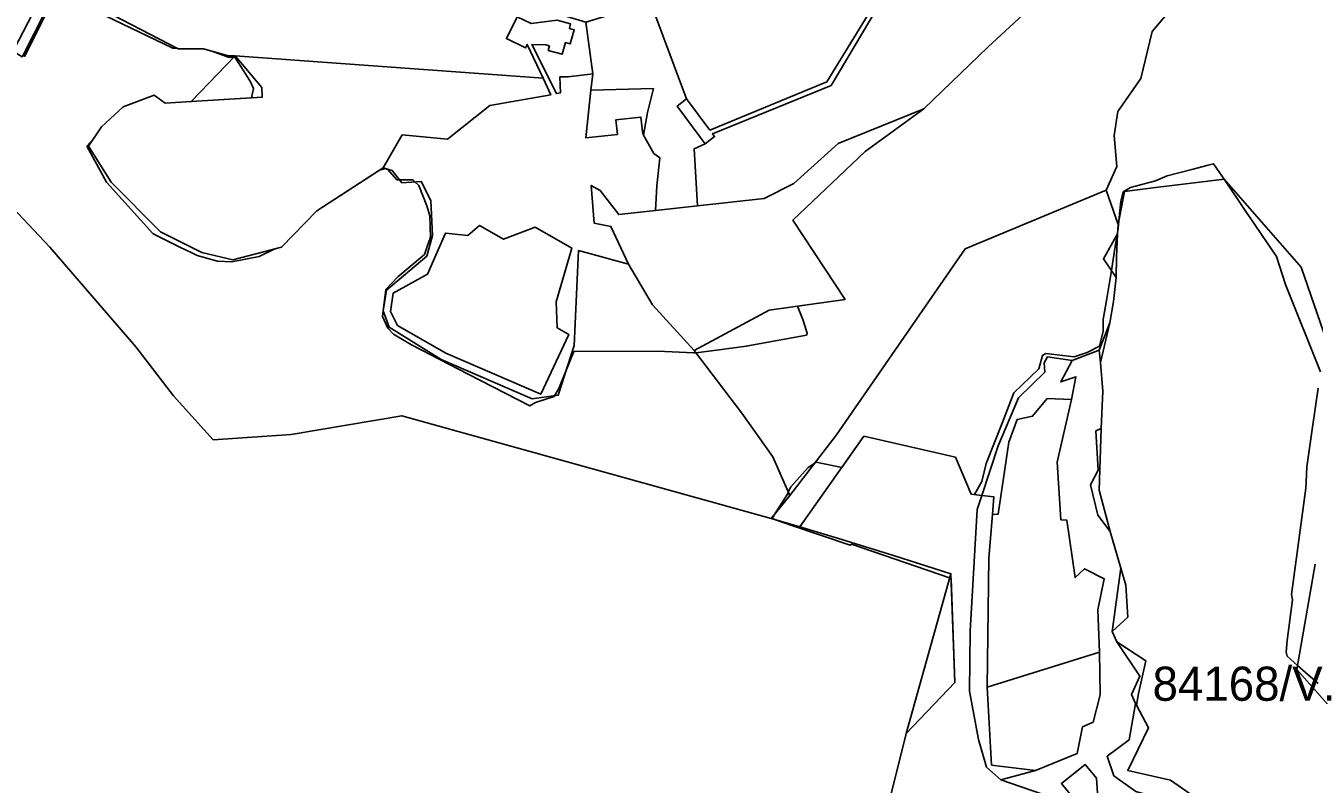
# Model space of a CAD drawing. Extents: x -477304 to -465429, y -1159113 to -1149210.
# Drawn here: x -473107 to -472541, y -1151789 to -1151456 of the extents above; entities that cross this region are included whole.
import ezdxf

# ---------------------------------------------------------------- set-up
doc = ezdxf.new("R2010")
doc.units = 0
for name, color, linetype in [('BPEJ_s', 7, 'Continuous'), ('PUPFL_s', 7, 'Continuous'), ('trav_porost_s', 7, 'Continuous'), ('voda_s', 7, 'Continuous'), ('zahrada_s', 7, 'Continuous')]:
    doc.layers.add(name, color=color, linetype=linetype)

msp = doc.modelspace()

# ---------------------------------------------------------------- linework, layer by layer
at = {"layer": 'BPEJ_s'}
msp.add_line((-472665.13, -1151447.32), (-472684.42, -1151465.03), dxfattribs=at)
for points in [[(-473098.84, -1151450.36), (-473108.27, -1151468.73), (-473108.5, -1151469.17), (-473144.66, -1151446.52)], [(-473098.84, -1151450.36), (-473108.27, -1151468.73), (-473108.5, -1151469.17), (-473144.66, -1151446.52)], [(-472738.25, -1151510.84), (-472770.01, -1151540.91), (-472747.07, -1151575.8), (-472767.95, -1151578.74), (-472765.59, -1151584.6), (-472763.67, -1151590.56), (-472764.1, -1151591.41), (-472790.52, -1151596.31), (-472802.41, -1151597.86), (-472812.67, -1151599.19), (-472813.53, -1151599.3), (-472829.51, -1151598.45), (-472866.25, -1151598.67), (-472869.74, -1151607.32), (-472872.77, -1151614.85), (-472874.68, -1151618.11), (-472874.9, -1151618.47), (-472883, -1151621.03), (-472885.55, -1151622.52), (-472912.61, -1151608.55), (-472937.55, -1151595.68), (-472945.43, -1151590.99), (-472947.99, -1151588.43), (-472950.33, -1151583.32), (-472948.84, -1151571.38), (-472943.51, -1151565.84), (-472932.69, -1151556.79), (-472931.79, -1151556.04), (-472930.64, -1151552.59), (-472929.24, -1151548.37), (-472929.45, -1151539), (-472930.73, -1151534.73), (-472934.35, -1151525.79), (-472936, -1151524.14), (-472936.91, -1151523.23), (-472942.8, -1151523.23), (-472943.94, -1151523.23), (-472947.99, -1151518.75), (-472949.05, -1151518.33), (-472950.44, -1151518.68), (-472951.63, -1151518.97), (-472979.18, -1151536.8), (-472994.63, -1151552.77), (-472997.64, -1151553.56), (-473004.45, -1151556.9), (-473016.39, -1151559.24), (-473022.78, -1151559.03), (-473031.73, -1151556.47), (-473034.37, -1151555.16), (-473039.26, -1151552.75), (-473049.32, -1151547.77), (-473051.12, -1151546.88), (-473071.57, -1151524.29), (-473080.1, -1151508.41), (-473077.28, -1151505.3), (-473073.65, -1151499.95), (-473064.16, -1151491.12), (-473050.61, -1151486.03), (-473045.78, -1151489.59), (-473034.28, -1151488.86), (-473007.82, -1151487.2), (-473007.01, -1151483.17), (-473008.29, -1151480.19), (-473011.22, -1151475.51), (-473015.1, -1151469.32), (-473015.48, -1151469.35), (-473017.66, -1151469.53), (-473024.84, -1151466.87), (-473028.89, -1151465.72), (-473040.01, -1151465.66), (-473040.41, -1151465.45), (-473042.38, -1151465.48), (-473075.62, -1151449.5)], [(-472994.63, -1151552.77), (-472997.64, -1151553.56), (-473004.45, -1151556.9), (-473016.39, -1151559.24), (-473022.78, -1151559.03), (-473031.73, -1151556.47), (-473034.37, -1151555.16), (-473039.26, -1151552.75), (-473049.32, -1151547.77), (-473051.12, -1151546.88), (-473071.57, -1151524.29), (-473080.1, -1151508.41), (-473077.28, -1151505.3), (-473073.65, -1151499.95), (-473064.16, -1151491.12), (-473050.61, -1151486.03), (-473045.78, -1151489.59), (-473034.28, -1151488.86), (-473007.82, -1151487.2), (-473007.01, -1151483.17), (-473008.29, -1151480.19), (-473011.22, -1151475.51), (-473015.1, -1151469.32), (-473015.48, -1151469.35), (-473017.66, -1151469.53), (-473024.84, -1151466.87), (-473028.89, -1151465.72), (-473040.01, -1151465.66), (-473040.41, -1151465.45), (-473042.38, -1151465.48), (-473075.62, -1151449.5)], [(-472665.13, -1151447.32), (-472684.42, -1151465.03), (-472712.49, -1151492.09), (-472738.25, -1151510.84)], [(-472684.42, -1151465.03), (-472712.49, -1151492.09), (-472738.25, -1151510.84), (-472770.01, -1151540.91), (-472747.07, -1151575.8), (-472767.95, -1151578.74), (-472765.59, -1151584.6), (-472763.67, -1151590.56), (-472764.1, -1151591.41), (-472790.52, -1151596.31), (-472802.41, -1151597.86), (-472812.67, -1151599.19), (-472813.53, -1151599.3), (-472829.51, -1151598.45), (-472866.25, -1151598.67), (-472869.74, -1151607.32), (-472872.77, -1151614.85), (-472874.68, -1151618.11), (-472874.9, -1151618.47), (-472883, -1151621.03), (-472885.55, -1151622.52), (-472912.61, -1151608.55), (-472937.55, -1151595.68), (-472945.43, -1151590.99), (-472947.99, -1151588.43), (-472950.33, -1151583.32), (-472948.84, -1151571.38), (-472943.51, -1151565.84), (-472932.69, -1151556.79), (-472931.79, -1151556.04), (-472930.64, -1151552.59), (-472929.24, -1151548.37), (-472929.45, -1151539), (-472930.73, -1151534.73), (-472934.35, -1151525.79), (-472936, -1151524.14), (-472936.91, -1151523.23), (-472942.8, -1151523.23), (-472943.94, -1151523.23), (-472947.99, -1151518.75), (-472949.05, -1151518.33), (-472950.44, -1151518.68), (-472951.63, -1151518.97), (-472979.18, -1151536.8), (-472994.63, -1151552.77)], [(-472777.21, -1151672.67), (-472779.18, -1151671.94), (-472777.67, -1151669.57), (-472772.41, -1151661.3), (-472772.03, -1151660.48), (-472770.92, -1151658.11), (-472763.25, -1151649.58), (-472760.43, -1151647.65), (-472759.84, -1151647.24), (-472748.54, -1151649.6), (-472738.84, -1151635.9), (-472698.65, -1151645.04), (-472691.73, -1151661.34), (-472690.3, -1151661.5), (-472686.96, -1151655.76), (-472685.05, -1151647.88), (-472678.09, -1151630.08), (-472672.9, -1151616.77), (-472662.03, -1151606.33), (-472660.33, -1151600.36), (-472658.84, -1151599.51), (-472646.48, -1151601), (-472640.73, -1151599.08), (-472635.4, -1151596.31), (-472633.7, -1151589.71), (-472633.7, -1151584.6), (-472632.16, -1151575.3), (-472630.13, -1151563), (-472628.55, -1151553.38), (-472627.56, -1151547.37), (-472627.28, -1151545.66), (-472627.09, -1151544.54), (-472626.8, -1151541.26), (-472626.02, -1151532.6), (-472624.96, -1151528.56), (-472621.76, -1151526.64), (-472617.34, -1151525.45), (-472610.68, -1151523.65), (-472605.57, -1151521.52), (-472594.74, -1151518.69), (-472587.67, -1151516.84), (-472585.23, -1151516.2), (-472582.64, -1151520.02), (-472580.63, -1151522.97), (-472571.31, -1151536.72), (-472557.63, -1151556.9), (-472555.09, -1151564.64), (-472553.58, -1151569.25), (-472538.24, -1151607.61)], [(-472729.38, -1151802.95), (-472720.26, -1151766.44), (-472698.81, -1151744.08), (-472700.55, -1151698.34), (-472701.15, -1151698.13), (-472744.28, -1151683.25), (-472744.92, -1151683.68), (-472770.49, -1151675.15), (-472777.21, -1151672.67), (-472779.18, -1151671.94), (-472777.67, -1151669.57), (-472772.41, -1151661.3), (-472772.03, -1151660.48), (-472770.92, -1151658.11), (-472763.25, -1151649.58), (-472760.43, -1151647.65), (-472759.84, -1151647.24), (-472748.54, -1151649.6), (-472738.84, -1151635.9), (-472698.65, -1151645.04), (-472691.73, -1151661.34), (-472690.3, -1151661.5), (-472686.96, -1151655.76), (-472685.05, -1151647.88), (-472678.09, -1151630.08), (-472672.9, -1151616.77), (-472662.03, -1151606.33), (-472660.33, -1151600.36), (-472658.84, -1151599.51), (-472646.48, -1151601), (-472640.73, -1151599.08), (-472635.4, -1151596.31), (-472633.7, -1151589.71), (-472633.7, -1151584.6), (-472632.16, -1151575.3), (-472630.13, -1151563), (-472628.55, -1151553.38), (-472627.56, -1151547.37), (-472627.28, -1151545.66), (-472627.09, -1151544.54), (-472626.8, -1151541.26), (-472626.02, -1151532.6), (-472624.96, -1151528.56), (-472621.76, -1151526.64), (-472617.34, -1151525.45), (-472610.68, -1151523.65), (-472605.57, -1151521.52), (-472594.74, -1151518.69), (-472587.67, -1151516.84), (-472585.23, -1151516.2), (-472582.64, -1151520.02), (-472580.63, -1151522.97), (-472571.31, -1151536.72), (-472557.63, -1151556.9), (-472555.09, -1151564.64), (-472553.58, -1151569.25), (-472538.24, -1151607.61)], [(-472539.26, -1151614.73), (-472541.71, -1151631.89), (-472544.2, -1151649.37), (-472544.5, -1151655.88), (-472544.63, -1151658.75), (-472551.02, -1151705.41), (-472550.59, -1151707.75), (-472552.94, -1151725.65), (-472553.36, -1151730.77), (-472552.94, -1151732.47), (-472551.35, -1151733.89), (-472549.86, -1151735.2), (-472548.39, -1151736.5), (-472544.89, -1151739.61), (-472541.65, -1151742.49), (-472539.29, -1151744.44)], [(-472539.26, -1151614.73), (-472541.71, -1151631.89), (-472544.2, -1151649.37), (-472544.5, -1151655.88), (-472544.63, -1151658.75), (-472551.02, -1151705.41), (-472550.59, -1151707.75), (-472552.94, -1151725.65), (-472553.36, -1151730.77), (-472552.94, -1151732.47), (-472551.35, -1151733.89), (-472549.86, -1151735.2), (-472548.39, -1151736.5), (-472544.89, -1151739.61), (-472541.65, -1151742.49), (-472539.29, -1151744.44)], [(-472729.38, -1151802.95), (-472720.26, -1151766.44), (-472698.81, -1151744.08), (-472700.55, -1151698.34), (-472701.15, -1151698.13), (-472744.28, -1151683.25), (-472744.92, -1151683.68), (-472770.49, -1151675.15), (-472777.21, -1151672.67)]]:
    msp.add_lwpolyline(points, dxfattribs=at)
at = {"layer": 'PUPFL_s'}
for points in [[(-472528.39, -1151614.56), (-472546.73, -1151561.65), (-472580.59, -1151522.97), (-472603.44, -1151525.76), (-472609.63, -1151526.52), (-472624.29, -1151528.31), (-472627.1, -1151542.82), (-472632.39, -1151527.85), (-472627.75, -1151517.35), (-472628.87, -1151503.78), (-472627.26, -1151493.29), (-472617.2, -1151478.73), (-472612.21, -1151458.05), (-472589.46, -1151431.18), (-472584.26, -1151425.55), (-472583.56, -1151418.87), (-472564.26, -1151407.09), (-472540.21, -1151401.46)], [(-473107.51, -1151469.21), (-473087.64, -1151429.04)], [(-473077.11, -1151446.57), (-473040.01, -1151465.66), (-473028.89, -1151465.72), (-473017.95, -1151468.84), (-473014.93, -1151468.78), (-473034.28, -1151488.86), (-473045.78, -1151489.59), (-473050.61, -1151486.03), (-473064.16, -1151491.12), (-473073.65, -1151499.95), (-473079.44, -1151508.48), (-473069.52, -1151524.23), (-473047.74, -1151546.06), (-473029.7, -1151555.19), (-473015.97, -1151558.38), (-472994.63, -1151552.77), (-472979.18, -1151536.8), (-472949.97, -1151517.9), (-472946.04, -1151519.08), (-472941.77, -1151524.55), (-472933.31, -1151523.95), (-472928.99, -1151532.38), (-472928.25, -1151547.68), (-472930.82, -1151556.72), (-472948.48, -1151571.69), (-472949.97, -1151580.85), (-472947.29, -1151587.97), (-472924.52, -1151602.23), (-472884.57, -1151619.51), (-472873.16, -1151617.89), (-472866.08, -1151596.04), (-472864.15, -1151554.31), (-472842.25, -1151560.27), (-472831.61, -1151578.12), (-472813.38, -1151598.25), (-472792.4, -1151625.73), (-472778.88, -1151644.93), (-472771.4, -1151661.91), (-472779.62, -1151671.95), (-472941.85, -1151626.86), (-472990.37, -1151635.08), (-473024.62, -1151637.41), (-473042.14, -1151618.08), (-473058.61, -1151596.58), (-473096.44, -1151552.77), (-473122.21, -1151525.52)], [(-473122.21, -1151525.52), (-473096.44, -1151552.77), (-473058.61, -1151596.58), (-473042.14, -1151618.08), (-473024.62, -1151637.41), (-472990.37, -1151635.08), (-472941.85, -1151626.86), (-472779.62, -1151671.95), (-472767.02, -1151675.72), (-472748.54, -1151681.26), (-472725.86, -1151688.25), (-472700.63, -1151696.28), (-472720.26, -1151766.44), (-472729.38, -1151802.95)], [(-472531.74, -1151757.46), (-472548.72, -1151738.35), (-472540.56, -1151692.01)]]:
    msp.add_lwpolyline(points, dxfattribs=at)
for points in [[(-472632.39, -1151527.85), (-472694.29, -1151553.6), (-472750.85, -1151635.19), (-472771.4, -1151661.91), (-472778.88, -1151644.93), (-472792.4, -1151625.73), (-472813.38, -1151598.25), (-472780.49, -1151580.51), (-472747.07, -1151575.8), (-472770.01, -1151540.91), (-472738.25, -1151510.84), (-472712.49, -1151492.09), (-472684.42, -1151465.03), (-472665.13, -1151447.32), (-472649.87, -1151438.06), (-472644.39, -1151439.89), (-472636.47, -1151435.6), (-472612.28, -1151410.8), (-472589.46, -1151431.18), (-472612.21, -1151458.05), (-472617.2, -1151478.73), (-472627.26, -1151493.29), (-472628.87, -1151503.78), (-472627.75, -1151517.35)], [(-473003.35, -1151482.68), (-473003.06, -1151486.9), (-473034.28, -1151488.86), (-473014.93, -1151468.78)], [(-472627.36, -1151547.03), (-472633.62, -1151557.91), (-472627.98, -1151566.15), (-472629.18, -1151576.73), (-472630.81, -1151586.02), (-472635.47, -1151598.11), (-472647.29, -1151602.59), (-472658.24, -1151601.05), (-472659.59, -1151603.6), (-472659.37, -1151607.73), (-472670.92, -1151619.02), (-472679.89, -1151640.15), (-472687.06, -1151661.85), (-472691.73, -1151661.34), (-472698.65, -1151645.04), (-472738.84, -1151635.9), (-472767.02, -1151675.72), (-472779.62, -1151671.95), (-472771.4, -1151661.91), (-472750.85, -1151635.19), (-472694.29, -1151553.6), (-472632.39, -1151527.85), (-472627.1, -1151542.82)], [(-472659.59, -1151603.6), (-472658.24, -1151601.05), (-472647.29, -1151602.59), (-472652.37, -1151611.99), (-472645.66, -1151609.77), (-472647.57, -1151619.68), (-472658.3, -1151619.3), (-472664.71, -1151627.11), (-472671.47, -1151628.46), (-472675.1, -1151638.52), (-472679.9, -1151670.15), (-472682.3, -1151670.3), (-472681.75, -1151662.43), (-472687.06, -1151661.85), (-472679.89, -1151640.15), (-472670.92, -1151619.02), (-472659.37, -1151607.73)], [(-472720.26, -1151766.44), (-472700.63, -1151696.28), (-472698.81, -1151744.08)]]:
    msp.add_lwpolyline(points, close=True, dxfattribs=at)
at = {"layer": 'trav_porost_s'}
for points in [[(-473128.98, -1151392.4), (-473109.36, -1151397.9), (-473103.21, -1151401.61), (-473097.76, -1151399.09), (-473084.62, -1151406.54), (-473083.45, -1151410.71), (-473112.27, -1151466.2), (-473157.14, -1151437.85), (-473165.19, -1151416.85), (-473118.8, -1151408.45)], [(-472806.52, -1151501.4), (-472816.68, -1151487.73), (-472832.56, -1151445.29), (-472827.08, -1151443.24), (-472786.75, -1151409.61), (-472772.77, -1151419.29), (-472734.13, -1151446.04), (-472755.05, -1151480.14)], [(-473077.63, -1151415.85), (-473071.69, -1151413.45), (-473030.47, -1151430.9), (-473013.26, -1151439.45), (-473010.39, -1151435.62), (-473007.15, -1151436.96), (-473006.67, -1151435.04), (-472985.03, -1151436.55), (-472934.1, -1151434.9), (-472927.99, -1151436.95), (-472927.88, -1151430.11), (-472890.83, -1151439.68), (-472893.28, -1151444.14), (-472891.18, -1151451.63), (-472895.82, -1151461.2), (-472887.39, -1151465.28), (-472886.67, -1151463.79), (-472879.75, -1151478.6), (-473014.93, -1151468.78), (-473017.95, -1151468.84), (-473028.89, -1151465.72), (-473040.01, -1151465.66), (-473077.11, -1151446.57), (-473082.66, -1151429.44)], [(-472876.9, -1151464.4), (-472877.45, -1151466.37), (-472871.38, -1151468.08), (-472869.93, -1151462.92), (-472867.78, -1151463.53), (-472866.04, -1151457.36), (-472868.2, -1151456.75), (-472867.63, -1151454.74), (-472873.54, -1151453.12), (-472885.04, -1151454.6), (-472891.18, -1151451.63), (-472893.28, -1151444.14), (-472860.96, -1151454.01), (-472857.93, -1151476.72), (-472868.66, -1151477.95), (-472872.32, -1151478.07), (-472872.1, -1151485.04), (-472873.81, -1151485.39), (-472884.64, -1151463.74), (-472878.55, -1151463.93)], [(-473073.65, -1151499.95), (-473064.16, -1151491.12), (-473050.61, -1151486.03), (-473045.78, -1151489.59), (-473034.28, -1151488.86), (-473003.06, -1151486.9), (-473003.35, -1151482.68), (-473014.93, -1151468.78), (-472879.75, -1151478.6), (-472876.36, -1151485.92), (-472903.19, -1151490.65), (-472921.75, -1151505.36), (-472941.59, -1151503.5), (-472949.97, -1151517.9), (-472979.18, -1151536.8), (-472994.63, -1151552.77), (-473015.97, -1151558.38), (-473029.7, -1151555.19), (-473047.74, -1151546.06), (-473069.52, -1151524.23), (-473079.44, -1151508.48)], [(-472831.2, -1151483.19), (-472833.94, -1151493.6), (-472835.6, -1151503.63), (-472836.06, -1151501.94), (-472836.74, -1151495.69), (-472847.81, -1151496.89), (-472847.12, -1151503.26), (-472860.98, -1151504.76), (-472858.71, -1151483.89)], [(-472782.59, -1151531.5), (-472769.6, -1151524.83), (-472750.16, -1151507.34), (-472712.49, -1151492.09), (-472738.25, -1151510.84), (-472770.01, -1151540.91), (-472747.07, -1151575.8), (-472780.49, -1151580.51), (-472813.38, -1151598.25), (-472831.61, -1151578.12), (-472842.25, -1151560.27), (-472849.92, -1151543.68), (-472857.27, -1151542.28), (-472858.61, -1151525.7), (-472854.71, -1151527.97), (-472846.49, -1151538.49), (-472830.39, -1151536.67), (-472811.98, -1151534.62)], [(-472873.55, -1151588.25), (-472868.5, -1151591.18), (-472880.77, -1151617.46), (-472922.42, -1151599.32), (-472943.7, -1151587.17), (-472946.77, -1151581.1), (-472945.52, -1151573.01), (-472930.44, -1151564.73), (-472922.65, -1151546.66), (-472912.85, -1151547.75), (-472907.74, -1151543.36), (-472897.06, -1151549.36), (-472883.24, -1151544.1), (-472867.08, -1151553.24), (-472874.06, -1151576.84)], [(-472636.09, -1151712.17), (-472635.36, -1151730.69), (-472684.66, -1151746.09), (-472683.87, -1151689.39), (-472682.3, -1151670.3), (-472679.9, -1151670.15), (-472675.1, -1151638.52), (-472671.47, -1151628.46), (-472664.71, -1151627.11), (-472658.3, -1151619.3), (-472647.57, -1151619.68), (-472653.86, -1151647.25), (-472652.29, -1151672.54), (-472649.66, -1151672.77), (-472646.08, -1151697.93), (-472641.96, -1151694.1), (-472633.22, -1151698.49)], [(-472688.43, -1151769.12), (-472692.44, -1151747.91), (-472692.19, -1151721.55), (-472689.11, -1151668.07), (-472687.06, -1151661.85), (-472681.75, -1151662.43), (-472682.3, -1151670.3), (-472683.87, -1151689.39), (-472684.66, -1151746.09), (-472682.72, -1151780.3), (-472663.45, -1151782.7), (-472678.69, -1151786.75), (-472684.91, -1151781.29)], [(-472642.86, -1151763.56), (-472645.14, -1151775.19), (-472663.45, -1151782.7), (-472682.72, -1151780.3), (-472684.66, -1151746.09), (-472635.36, -1151730.69), (-472635.06, -1151749.48), (-472638.12, -1151761.49)]]:
    msp.add_lwpolyline(points, close=True, dxfattribs=at)
for points in [[(-472665.13, -1151447.32), (-472684.42, -1151465.03), (-472712.49, -1151492.09), (-472750.16, -1151507.34), (-472769.6, -1151524.83), (-472782.59, -1151531.5), (-472811.98, -1151534.62), (-472813.44, -1151509.57), (-472808.55, -1151507.36), (-472804.39, -1151504.27), (-472805.31, -1151503.03), (-472753.26, -1151481.87), (-472732.51, -1151447.06)], [(-472656.08, -1151794.58), (-472678.69, -1151786.75), (-472663.45, -1151782.7), (-472645.14, -1151775.19), (-472642.86, -1151763.56), (-472638.12, -1151761.49), (-472635.06, -1151749.48), (-472635.36, -1151730.69), (-472636.09, -1151712.17), (-472633.22, -1151698.49), (-472641.96, -1151694.1), (-472646.08, -1151697.93), (-472649.66, -1151672.77), (-472652.29, -1151672.54), (-472653.86, -1151647.25), (-472647.57, -1151619.68), (-472645.66, -1151609.77), (-472652.37, -1151611.99), (-472647.29, -1151602.59), (-472635.47, -1151598.11), (-472634.96, -1151603.43), (-472633.92, -1151616.14), (-472634.61, -1151632.42), (-472636.93, -1151633.52), (-472635.85, -1151650.84), (-472639.28, -1151657.15), (-472636.03, -1151670.6), (-472630.59, -1151677.67), (-472625.95, -1151693.82), (-472629.8, -1151721.7), (-472627.68, -1151726.23), (-472617.56, -1151741.2), (-472621.25, -1151749.32), (-472619.5, -1151753.24), (-472622.32, -1151769.16), (-472632.03, -1151776.41), (-472629.01, -1151784.98), (-472619.3, -1151791.85)], [(-472729.38, -1151802.95), (-472720.26, -1151766.44), (-472698.81, -1151744.08), (-472700.63, -1151696.28), (-472725.86, -1151688.25), (-472748.54, -1151681.26), (-472767.02, -1151675.72), (-472738.84, -1151635.9), (-472698.65, -1151645.04), (-472691.73, -1151661.34), (-472687.06, -1151661.85), (-472689.11, -1151668.07), (-472692.19, -1151721.55), (-472692.44, -1151747.91), (-472688.43, -1151769.12), (-472684.91, -1151781.29), (-472678.69, -1151786.75), (-472656.08, -1151794.58)], [(-472636.04, -1151794.78), (-472636.69, -1151786.12), (-472641.69, -1151780), (-472652.04, -1151788.45), (-472647.04, -1151794.57)]]:
    msp.add_lwpolyline(points, dxfattribs=at)
at = {"layer": 'voda_s'}
for points in [[(-472627.92, -1151557.24), (-472627.98, -1151566.15), (-472633.62, -1151557.91), (-472627.36, -1151547.03)], [(-472634.96, -1151603.43), (-472635.47, -1151598.11), (-472630.81, -1151586.02)], [(-472635.85, -1151650.84), (-472636.93, -1151633.52), (-472634.61, -1151632.42), (-472635.54, -1151659.49), (-472630.59, -1151677.67), (-472636.03, -1151670.6), (-472639.28, -1151657.15)], [(-472625.95, -1151693.82), (-472623.79, -1151701.34), (-472622.86, -1151715.31), (-472629.8, -1151721.7)], [(-472627.68, -1151726.23), (-472615, -1151734.5), (-472618.16, -1151748.81), (-472619.11, -1151753.96), (-472613.74, -1151763.93), (-472622.9, -1151782.68), (-472604.08, -1151786.93), (-472592.57, -1151794.97), (-472588.76, -1151801.29), (-472606.28, -1151795.73), (-472619.3, -1151791.85), (-472629.01, -1151784.98), (-472632.03, -1151776.41), (-472622.32, -1151769.16), (-472619.5, -1151753.24), (-472621.25, -1151749.32), (-472617.56, -1151741.2)]]:
    msp.add_lwpolyline(points, close=True, dxfattribs=at)
at = {"layer": 'zahrada_s'}
msp.add_lwpolyline([(-472816.68, -1151487.73), (-472820.84, -1151490.82), (-472810.68, -1151504.49), (-472808.55, -1151507.36), (-472813.44, -1151509.57), (-472811.98, -1151534.62), (-472830.39, -1151536.67), (-472829.77, -1151525.85), (-472828.47, -1151513.55), (-472831.03, -1151511.61), (-472835.6, -1151503.63), (-472833.94, -1151493.6), (-472831.2, -1151483.19), (-472858.71, -1151483.89), (-472857.93, -1151476.72), (-472860.96, -1151454.01), (-472832.56, -1151445.29)], close=True, dxfattribs=at)

# ---------------------------------------------------------------- texts
at = {"layer": 'BPEJ_s'}
msp.add_text('84168/V.', height=15, dxfattribs=at).set_placement((-472612.03, -1151752.07))

doc.saveas('drawing.dxf')
